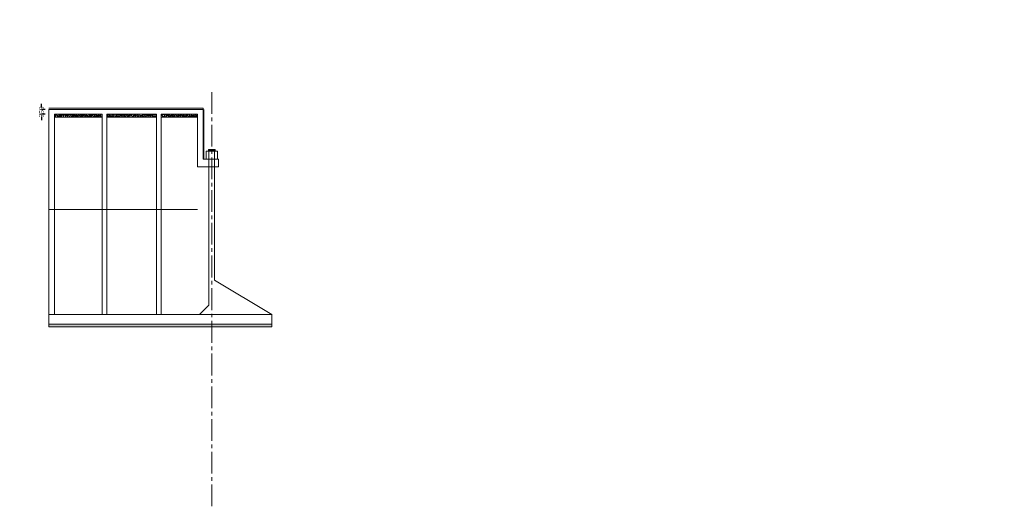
# Model space of a CAD drawing. Header units: millimetres. Extents: x -20950785 to 389010297, y -11535949 to 14056629.
# Tile 395 of 654: x 15932619 to 15984270, y -1662839 to -1637331. Entities that reach past the tile are written whole.
import ezdxf

# ---------------------------------------------------------------- set-up
doc = ezdxf.new("R2010")
doc.units = ezdxf.units.MM
doc.header["$LTSCALE"] = 60
doc.header["$MEASUREMENT"] = 0
doc.linetypes.add('CENTER2', pattern=[28.575, 19.05, -3.175, 3.175, -3.175])
doc.styles.add('PDF Arial Bold', font='times.ttf')
doc.dimstyles.get("Standard").update_dxf_attribs({"dimtxt": 400, "dimasz": 215, "dimexe": 0.18, "dimexo": 0.0625, "dimgap": 0.09, "dimtad": 0, "dimtih": 1, "dimtoh": 1, "dimdec": 0, "dimzin": 4, "dimdsep": 46, "dimtxsty": 'Standard', "dimblk": 'OPEN90', "dimcen": 0, "dimadec": 0, "dimazin": 1, "dimtfac": 1, "dimtdec": 0, "dimtix": 1, "dimtofl": 0, "dimtmove": 0, "dimatfit": 3, "dimldrblk": 'OPEN30', "dimfxl": 1, "dimtolj": 1, "dimtzin": 0, "dimarcsym": 0})
pattern_1 = [(50, (0, 0), (143.4520365, -12.550427), [15, -165]), (355, (0, 0), (-27.7502667, 150.4384267), [12, -132]), (100.4514445, (11.95, -1.05), (115.7017693, 137.8879982), [12.7480384, -140.2284224]), (46.1842, (0, 40), (213.4482661, -33.1038562), [22.5, -247.5]), (96.6356355, (17.79, 37.24), (186.932389, 194.8237202), [19.1220684, -210.342752]), (351.184164, (0, 40), (186.932389, 194.82372), [18, -198.0000002]), (21, (20, 30), (119.3814104, -80.5237781), [15, -165]), (326, (20, 30), (48.6630664, 145.030009), [12, -132]), (71.4514447, (29.95, 23.29), (168.0444753, 64.5062306), [12.748038, -140.2284224]), (37.5, (0, 0), (2.43197106, 66.57877077), [0, -130.4, 0, -134, 0, -132.5]), (7.5, (0, 0), (52.6139075, 78.88234238), [0, -76.4, 0, -127.4, 0, -50.5]), (327.5, (-44.6, 0), (106.76448723, -4.51097435), [0, -50, 0, -156, 0, -207]), (317.5, (-64.6, 0), (116.63723387, 20.02099647), [0, -65, 0, -103.6, 0, -147])]

# ---------------------------------------------------------------- blocks, each defined once
blk = doc.blocks.new('*D1950')
at = {"color": 0, "linetype": 'Continuous', "lineweight": -2, "ltscale": 2, "transparency": 16777216}
for p, q in [((15933758, -1641891), (15933758, -1641741)), ((15933947, -1642041), (15933758, -1642041)), ((15933951, -1642291), (15933758, -1642291)), ((15933758, -1642441), (15933758, -1642591))]:
    blk.add_line(p, q, dxfattribs=at)
at = {"color": 0, "linetype": 'Continuous', "lineweight": 9, "ltscale": 2, "transparency": 16777216}
for points in [[(15933733, -1641891), (15933783, -1641891), (15933758, -1642041)], [(15933733, -1642441), (15933783, -1642441), (15933758, -1642291)]]:
    blk.add_solid(points, dxfattribs=at)
at = {"layer": 'Defpoints', "color": 0, "linetype": 'Continuous', "lineweight": 9, "ltscale": 2, "transparency": 16777216}
for p in [(15933758, -1642041), (15933947, -1642041), (15933951, -1642291)]:
    blk.add_point(p, dxfattribs=at)
at = {"color": 0, "linetype": 'Continuous', "lineweight": 9, "ltscale": 2, "transparency": 16777216, "insert": (15933758, -1642166), "char_height": 250, "attachment_point": 5, "rotation": 90, "style": 'PDF Arial Bold'}
blk.add_mtext('\\A1;250', dxfattribs=at)

msp = doc.modelspace()

# ---------------------------------------------------------------- hatches: boundary and pattern name
at = {"linetype": 'Continuous', "lineweight": 9, "ltscale": 2}
h = msp.add_hatch(dxfattribs=at)
h.set_pattern_fill('AR-CONC', scale=20)
h.set_pattern_definition(pattern_1)
h.paths.add_polyline_path([(15936943.5, -1642287.5), (15934443.5, -1642287.5), (15934443.5, -1642437.5), (15936943.5, -1642437.5)])
h = msp.add_hatch(dxfattribs=at)
h.set_pattern_fill('AR-CONC', scale=20)
h.set_pattern_definition(pattern_1)
h.paths.add_polyline_path([(15939793.5, -1642287.5), (15937193.5, -1642287.5), (15937193.5, -1642437.5), (15939793.5, -1642437.5)])
h = msp.add_hatch(dxfattribs=at)
h.set_pattern_fill('AR-CONC', scale=20)
h.set_pattern_definition(pattern_1)
h.paths.add_polyline_path([(15941943.5, -1642287.5), (15940043.5, -1642287.5), (15940043.5, -1642437.5), (15941943.5, -1642437.5)])
h = msp.add_hatch(dxfattribs=at)
h.set_pattern_fill('ANSI31')
h.set_pattern_definition([(45, (3872513.32514, 73523.93824), (-0.0883883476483, 0.0883883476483), [])])
h.paths.add_polyline_path([(15942693.5, -1644137.5), (15942518.5, -1644137.5), (15942518.5, -1644217.5), (15942693.5, -1644217.5)])
h.paths.add_polyline_path([(15942868.5, -1644137.5), (15942693.5, -1644137.5), (15942693.5, -1644217.5), (15942868.5, -1644217.5)])
h = msp.add_hatch(dxfattribs=at)
h.set_pattern_fill('AR-CONC', scale=20)
h.set_pattern_definition(pattern_1)
h.paths.add_polyline_path([(15942693.5, -1653287.5), (15934143.5, -1653287.5), (15934143.5, -1653437.5), (15942693.5, -1653437.5)])
h.paths.add_polyline_path([(15945843.5, -1653287.5), (15942693.5, -1653287.5), (15942693.5, -1653437.5), (15945843.5, -1653437.5)])

# ---------------------------------------------------------------- linework, layer by layer
at = {"linetype": 'CENTER2', "lineweight": 9}
msp.add_line((15942693.5, -1662839), (15942693.5, -1641018.56), dxfattribs=at)
at = {"color": 7, "linetype": 'Continuous', "lineweight": 9}
for p, q in [((15942243.5, -1641962.5), (15934143.5, -1641962.5)), ((15942243.5, -1642037.5), (15942243.5, -1641962.5)), ((15934143.5, -1642037.5), (15934143.5, -1652787.5)), ((15934143.5, -1653437.5), (15934143.5, -1642037.5)), ((15941943.5, -1642037.5), (15934143.5, -1642037.5)), ((15936943.5, -1642287.5), (15934443.5, -1642287.5)), ((15934443.5, -1652787.5), (15934443.5, -1642287.5)), ((15936943.5, -1642437.5), (15934443.5, -1642437.5)), ((15936943.5, -1652787.5), (15936943.5, -1642287.5)), ((15939793.5, -1642287.5), (15937193.5, -1642287.5)), ((15937193.5, -1652787.5), (15937193.5, -1642287.5)), ((15939793.5, -1642437.5), (15937193.5, -1642437.5)), ((15939793.5, -1652787.5), (15939793.5, -1642287.5)), ((15941943.5, -1642287.5), (15940043.5, -1642287.5)), ((15940043.5, -1652787.5), (15940043.5, -1642287.5)), ((15941943.5, -1642437.5), (15940043.5, -1642437.5)), ((15942243.5, -1642037.5), (15941943.5, -1642037.5)), ((15941943.5, -1642287.5), (15941943.5, -1645037.5)), ((15942243.5, -1644637.5), (15942243.5, -1642034.33)), ((15942283.5, -1644637.5), (15942283.5, -1642034.33)), ((15942993.5, -1644217.5), (15942393.5, -1644217.5)), ((15942393.5, -1644217.5), (15942393.5, -1644637.5)), ((15942543.5, -1647307.39), (15942543.5, -1644137.5)), ((15942843.5, -1647318.37), (15942843.5, -1644137.5)), ((15942843.5, -1647318.37), (15942843.5, -1644137.5)), ((15942993.5, -1644637.5), (15942993.5, -1644217.5)), ((15943043.5, -1645037.5), (15941943.5, -1645037.5)), ((15942243.5, -1644637.5), (15942618.5, -1644637.5)), ((15942618.5, -1644637.5), (15943043.5, -1644637.5)), ((15943043.5, -1644637.5), (15943043.5, -1645037.5)), ((15941943.5, -1647287.5), (15934143.5, -1647287.5)), ((15942543.5, -1652287.5), (15942543.5, -1647307.39)), ((15942843.5, -1650987.5), (15942843.5, -1647318.37)), ((15942843.5, -1650987.5), (15942843.5, -1647318.37)), ((15945843.5, -1652787.5), (15934143.5, -1652787.5)), ((15945843.5, -1653287.5), (15934143.5, -1653287.5)), ((15945843.5, -1653437.5), (15934143.5, -1653437.5))]:
    msp.add_line(p, q, dxfattribs=at)
at = {"color": 7, "linetype": 'Continuous', "lineweight": 9, "ltscale": 2}
for p, q in [((15942518.5, -1644137.5), (15942868.5, -1644137.5)), ((15942518.5, -1644137.5), (15942518.5, -1644217.5)), ((15942868.5, -1644137.5), (15942868.5, -1644217.5)), ((15942843.5, -1650987.5), (15945843.5, -1652787.5)), ((15942043.5, -1652787.5), (15942543.5, -1652287.5)), ((15945843.5, -1652787.5), (15945843.5, -1653287.5)), ((15945843.5, -1653437.5), (15945843.5, -1653287.5))]:
    msp.add_line(p, q, dxfattribs=at)

# ---------------------------------------------------------------- texts
at = {"linetype": 'Continuous', "lineweight": 9, "char_height": 1915.15152, "width": 72153.3279, "attachment_point": 1}
for insert in [(11996265.89, -1637530.04), (13354190.39, -1637530.04), (14580788.89, -1637530.04)]:
    msp.add_mtext('\\pi7448.80773;{\\fTimes New Roman|b0|i0|c0|p18;\\LCertified that the boring details  shown are correct.}', dxfattribs=dict(at, insert=insert))

# ---------------------------------------------------------------- dimensions: what is measured, and where the dimension line sits
at = {"color": 7, "linetype": 'Continuous', "lineweight": 9, "ltscale": 2}
dim = msp.add_linear_dim(base=(15933758, -1642040.67), p1=(15933950.63, -1642290.67), p2=(15933947, -1642040.67), angle=90, dimstyle='Standard', override={"dimtxt": 250, "dimasz": 150, "dimtxsty": 'PDF Arial Bold', "dimfxl": 300}, dxfattribs=at)
dim.commit()
dim.dimension.update_dxf_attribs({"geometry": '*D1950', "text_midpoint": (15933758, -1642165.67), "dimtype": 160, "text_rotation": 90})

doc.saveas('drawing.dxf')
